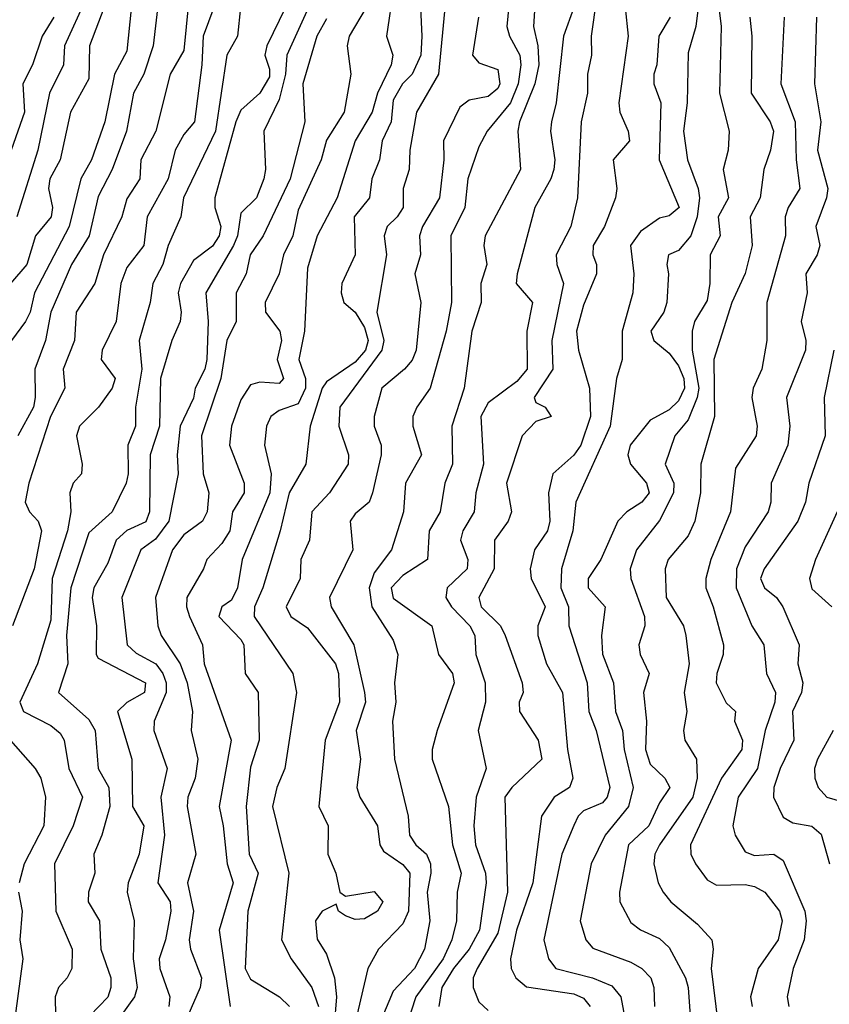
# Model space of a CAD drawing. Header units: metres. Extents: x -51132 to -49532, y -231222 to -229437.
# Tile 326 of 656: x -51007 to -50965, y -229714 to -229662. Entities that reach past the tile are written whole.
import ezdxf

# ---------------------------------------------------------------- set-up
doc = ezdxf.new("R2010")
doc.units = ezdxf.units.M
for name, color, linetype in [('CONTOUR_HALF', 8, 'Continuous'), ('CONTOUR_INDEX', 1, 'Continuous'), ('CONTOUR_INTER', 3, 'Continuous')]:
    doc.layers.add(name, color=color, linetype=linetype)

msp = doc.modelspace()

# ---------------------------------------------------------------- linework, layer by layer
at = {"layer": 'CONTOUR_HALF'}
for points, elevation in [([(-51001.192, -229660.259), (-51001.58, -229664.054), (-51002.224, -229665.259), (-51002.737, -229667.759), (-51003.438, -229669.759), (-51004.001, -229670.759), (-51004.604, -229673.259), (-51006.436, -229676.759), (-51006.66, -229677.759), (-51006.901, -229678.259), (-51007.635, -229679.259)], 40.5), ([(-50998.223, -229660.259), (-50998.58, -229664.005), (-50999.307, -229665.259), (-51000.063, -229668.259), (-51000.837, -229669.759), (-51000.903, -229670.759), (-51001.58, -229671.813), (-51001.84, -229672.759), (-51002.802, -229674.759), (-51003.261, -229676.259), (-51004.235, -229677.759), (-51004.323, -229679.259), (-51004.922, -229680.759), (-51004.84, -229681.759), (-51005.594, -229683.259), (-51006.737, -229686.759), (-51006.919, -229687.759), (-51006.695, -229688.259), (-51006.246, -229688.759), (-51006.07, -229689.259), (-51006.445, -229691.259), (-51007.58, -229694.249)], 39.5), ([(-50986.214, -229660.259), (-50986.068, -229663.259), (-50986.131, -229664.259), (-50986.58, -229665.256), (-50987.094, -229665.759), (-50987.58, -229666.623), (-50987.681, -229667.759), (-50988.166, -229668.759), (-50988.291, -229669.759), (-50988.701, -229670.759), (-50988.817, -229671.759), (-50989.626, -229672.759), (-50989.569, -229674.759), (-50990.273, -229676.259), (-50990.316, -229676.759), (-50990.169, -229677.259), (-50989.57, -229677.759), (-50989.08, -229678.573), (-50988.896, -229679.259), (-50989.039, -229679.759), (-50989.58, -229680.391), (-50991.08, -229681.424), (-50991.306, -229681.759), (-50991.939, -229683.759), (-50992.173, -229685.759), (-50993.054, -229687.259), (-50993.516, -229689.259), (-50994.427, -229692.259), (-50994.863, -229693.259), (-50994.878, -229693.759), (-50992.859, -229696.759), (-50992.667, -229697.759), (-50993.281, -229701.759), (-50993.698, -229702.759), (-50993.919, -229703.759), (-50993.061, -229707.259), (-50993.443, -229710.759), (-50992.937, -229711.759), (-50991.848, -229713.259), (-50991.497, -229714.259)], 35.5), ([(-51003.712, -229661.259), (-51004.862, -229663.759), (-51004.911, -229664.759), (-51005.641, -229666.259), (-51006.251, -229669.259), (-51007.361, -229672.759)], 41.5), ([(-50980.08, -229660.792), (-50980.212, -229662.759), (-50979.982, -229663.759), (-50979.923, -229664.759), (-50980.138, -229665.759), (-50980.944, -229667.759), (-50981.032, -229668.259), (-50980.884, -229670.259), (-50982.739, -229673.759), (-50982.817, -229674.259), (-50982.652, -229675.259), (-50982.975, -229676.259), (-50982.956, -229677.259), (-50983.447, -229678.759), (-50983.847, -229681.759), (-50984.5, -229683.759), (-50984.47, -229685.759), (-50984.859, -229686.759), (-50985.106, -229688.259), (-50985.696, -229689.259), (-50985.775, -229690.759), (-50987.08, -229691.608), (-50987.682, -229692.259), (-50987.58, -229692.798), (-50985.54, -229694.259), (-50985.205, -229695.759), (-50984.469, -229696.759), (-50984.373, -229697.259), (-50985.263, -229699.759), (-50985.524, -229700.759), (-50985.53, -229701.259), (-50984.671, -229703.759), (-50984.456, -229705.759), (-50984.006, -229707.259), (-50984.21, -229708.259), (-50984.249, -229709.759), (-50984.493, -229710.759), (-50984.957, -229711.759), (-50986.392, -229713.759), (-50986.884, -229715.259)], 33.5), ([(-50976.893, -229661.259), (-50977.172, -229663.259), (-50977.164, -229664.259), (-50977.367, -229665.259), (-50977.363, -229666.259), (-50977.705, -229667.759), (-50977.9, -229671.759), (-50978.239, -229673.259), (-50979.016, -229674.759), (-50978.975, -229675.259), (-50978.633, -229676.259), (-50979.244, -229679.259), (-50979.185, -229680.759), (-50980.167, -229682.259), (-50980.08, -229682.509), (-50979.59, -229682.759), (-50979.281, -229683.259), (-50980.08, -229683.514), (-50980.804, -229684.259), (-50981.628, -229686.759), (-50981.368, -229688.259), (-50981.535, -229688.759), (-50982.256, -229689.759), (-50982.264, -229691.259), (-50983.08, -229692.759), (-50982.963, -229693.259), (-50981.945, -229694.259), (-50981.691, -229694.759), (-50980.794, -229697.259), (-50980.753, -229697.759), (-50980.96, -229698.259), (-50980.946, -229698.759), (-50979.952, -229700.259), (-50979.76, -229701.259), (-50981.346, -229702.759), (-50981.709, -229703.259), (-50981.576, -229708.259), (-50982.08, -229710.408), (-50983.167, -229712.259), (-50983.369, -229712.759), (-50983.374, -229713.259), (-50983.08, -229714.02), (-50982.58, -229714.469)], 32.5), ([(-50995.606, -229661.759), (-50995.763, -229663.259), (-50996.316, -229664.259), (-50996.917, -229668.259), (-50998.601, -229671.759), (-50998.744, -229672.759), (-50999.407, -229674.259), (-50999.691, -229675.259), (-51000.21, -229676.259), (-51000.353, -229677.259), (-51000.927, -229679.259), (-51000.782, -229680.759), (-51001.123, -229682.759), (-51001.121, -229683.759), (-51001.527, -229684.759), (-51001.511, -229686.259), (-51001.622, -229686.759), (-51002.357, -229688.259), (-51003.58, -229689.368), (-51004.527, -229692.259), (-51004.756, -229694.759), (-51004.681, -229696.259), (-51005.172, -229697.759), (-51003.58, -229699.171), (-51003.244, -229699.759), (-51003.085, -229701.759), (-51002.531, -229702.759), (-51002.478, -229703.759), (-51002.891, -229705.259), (-51003.312, -229706.259), (-51003.257, -229707.259), (-51003.599, -229708.259), (-51003.61, -229708.759), (-51003.013, -229709.759), (-51002.939, -229711.259), (-51002.412, -229712.759), (-51002.419, -229713.259), (-51002.58, -229713.772), (-51003.528, -229714.759)], 38.5), ([(-50992.035, -229661.759), (-50993.17, -229664.259), (-50993.24, -229665.259), (-50993.58, -229666.587), (-50994.386, -229668.259), (-50994.293, -229670.259), (-50994.379, -229670.759), (-50994.769, -229671.759), (-50995.58, -229672.557), (-50995.763, -229673.759), (-50995.97, -229674.259), (-50997.435, -229676.759), (-50997.308, -229678.259), (-50997.369, -229680.259), (-50997.478, -229680.759), (-50997.982, -229681.759), (-50998.08, -229682.287), (-50998.774, -229683.759), (-50998.936, -229685.259), (-50998.881, -229686.259), (-50999.366, -229688.759), (-51000.08, -229689.705), (-51000.843, -229690.259), (-51001.849, -229692.759), (-51001.553, -229695.259), (-51001.08, -229695.698), (-51000.046, -229696.259), (-50999.68, -229696.759), (-50999.52, -229697.259), (-50999.519, -229697.759), (-51000.149, -229699.259), (-51000.162, -229699.759), (-50999.461, -229701.759), (-50999.798, -229703.259), (-50999.606, -229705.259), (-50999.944, -229707.759), (-50999.301, -229708.759), (-50999.262, -229709.259), (-50999.549, -229710.759), (-50999.883, -229711.759), (-50999.849, -229712.259), (-50999.312, -229713.759), (-50999.376, -229714.259)], 37.5), ([(-50989.008, -229661.759), (-50989.89, -229663.259), (-50990.006, -229663.759), (-50989.804, -229665.259), (-50990.16, -229667.259), (-50991.08, -229668.721), (-50991.372, -229669.759), (-50992.58, -229672.404), (-50992.846, -229673.759), (-50993.344, -229674.759), (-50993.571, -229675.759), (-50994.305, -229677.259), (-50994.293, -229677.759), (-50993.539, -229678.759), (-50993.458, -229679.259), (-50993.686, -229680.259), (-50993.337, -229681.259), (-50993.58, -229681.52), (-50994.58, -229681.45), (-50995.08, -229681.594), (-50995.58, -229682.37), (-50996.074, -229683.759), (-50996.18, -229684.759), (-50995.42, -229686.759), (-50995.416, -229687.259), (-50996.02, -229688.259), (-50996.166, -229689.259), (-50996.58, -229689.92), (-50997.377, -229690.759), (-50997.547, -229691.259), (-50998.42, -229692.759), (-50998.439, -229693.259), (-50998.287, -229693.759), (-50997.607, -229695.259), (-50997.523, -229696.259), (-50996.094, -229700.259), (-50996.73, -229703.759), (-50996.509, -229704.759), (-50996.314, -229706.759), (-50995.991, -229707.759), (-50996.725, -229710.259), (-50996.15, -229714.259)], 36.5), ([(-50970.463, -229661.759), (-50970.334, -229662.759), (-50970.433, -229666.259), (-50969.92, -229668.259), (-50969.97, -229669.259), (-50970.242, -229670.259), (-50969.96, -229671.759), (-50970.502, -229672.759), (-50970.387, -229673.759), (-50970.925, -229674.759), (-50970.939, -229676.259), (-50971.08, -229677.153), (-50971.749, -229678.259), (-50971.857, -229678.759), (-50971.865, -229679.759), (-50971.509, -229681.759), (-50971.605, -229682.259), (-50972.08, -229683.427), (-50972.781, -229684.259), (-50973.289, -229685.759), (-50972.828, -229686.759), (-50972.854, -229687.259), (-50973.58, -229688.725), (-50974.791, -229690.259), (-50975.121, -229691.259), (-50975.081, -229691.759), (-50974.375, -229693.759), (-50974.349, -229694.259), (-50974.663, -229695.259), (-50974.59, -229695.759), (-50974.127, -229696.759), (-50974.43, -229697.759), (-50974.262, -229699.259), (-50974.32, -229700.759), (-50974.08, -229701.518), (-50973.308, -229702.259), (-50973.033, -229702.759), (-50973.58, -229703.554), (-50974.149, -229704.759), (-50975.204, -229705.759), (-50975.677, -229708.259), (-50975.667, -229708.759), (-50975.08, -229709.846), (-50974.58, -229710.228), (-50973.58, -229710.688), (-50973.08, -229711.166), (-50972.221, -229712.759), (-50972.078, -229713.259), (-50971.978, -229714.759)], 30.5), ([(-50983.099, -229662.259), (-50983.415, -229664.259), (-50983.08, -229664.659), (-50982.08, -229665.017), (-50981.982, -229665.759), (-50982.08, -229666.012), (-50982.58, -229666.429), (-50983.58, -229666.619), (-50984.08, -229666.997), (-50984.94, -229668.759), (-50984.912, -229669.759), (-50985.143, -229671.759), (-50986.032, -229673.259), (-50986.196, -229673.759), (-50986.139, -229674.759), (-50986.446, -229675.759), (-50986.126, -229677.259), (-50986.372, -229679.759), (-50986.58, -229680.292), (-50986.992, -229680.759), (-50988.183, -229681.759), (-50988.575, -229683.259), (-50988.576, -229683.759), (-50988.204, -229684.759), (-50988.21, -229685.259), (-50988.664, -229687.259), (-50988.838, -229687.759), (-50989.58, -229688.365), (-50989.846, -229688.759), (-50989.7, -229690.259), (-50990.933, -229692.759), (-50990.836, -229693.259), (-50989.655, -229695.259), (-50989.08, -229697.759), (-50989.031, -229698.259), (-50989.522, -229699.759), (-50989.298, -229701.259), (-50989.482, -229702.759), (-50989.335, -229703.259), (-50988.399, -229704.759), (-50988.284, -229705.759), (-50988.08, -229706.096), (-50987.08, -229706.8), (-50986.7, -229707.259), (-50986.772, -229709.259), (-50987.08, -229709.91), (-50988.354, -229711.259), (-50988.913, -229712.259), (-50989.612, -229715.259)], 34.5), ([(-50973.022, -229662.259), (-50973.616, -229663.259), (-50973.727, -229664.759), (-50973.874, -229665.259), (-50973.882, -229665.759), (-50973.519, -229666.759), (-50973.607, -229669.759), (-50972.547, -229672.259), (-50973.08, -229672.695), (-50973.58, -229672.829), (-50974.58, -229673.53), (-50975.108, -229674.259), (-50974.934, -229675.759), (-50974.989, -229676.759), (-50975.548, -229678.759), (-50975.54, -229680.259), (-50975.846, -229681.259), (-50976.167, -229683.759), (-50977.977, -229687.759), (-50978.143, -229689.259), (-50978.732, -229691.259), (-50978.763, -229692.259), (-50978.363, -229693.259), (-50978.34, -229694.259), (-50977.383, -229697.259), (-50977.301, -229698.759), (-50976.907, -229699.759), (-50976.2, -229702.759), (-50976.328, -229703.259), (-50976.58, -229703.554), (-50977.58, -229703.986), (-50977.862, -229704.259), (-50978.08, -229704.743), (-50978.715, -229706.259), (-50979.654, -229710.759), (-50979.423, -229711.759), (-50979.024, -229712.259), (-50977.096, -229712.759), (-50976.08, -229713.172), (-50975.619, -229713.759), (-50975.327, -229715.259)], 31.5), ([(-50967.036, -229662.259), (-50967.197, -229665.759), (-50966.455, -229667.759), (-50966.402, -229669.759), (-50966.213, -229671.259), (-50966.819, -229672.259), (-50966.971, -229672.759), (-50966.96, -229673.759), (-50967.934, -229677.259), (-50967.934, -229679.259), (-50968.194, -229680.759), (-50968.662, -229681.759), (-50968.722, -229682.259), (-50968.448, -229683.759), (-50968.499, -229684.259), (-50969.58, -229685.966), (-50969.849, -229688.259), (-50970.875, -229690.759), (-50971.141, -229691.759), (-50971.153, -229692.259), (-50970.752, -229693.259), (-50970.225, -229695.259), (-50970.227, -229695.759), (-50970.568, -229696.759), (-50970.598, -229697.259), (-50970.08, -229698.31), (-50969.595, -229698.759), (-50969.647, -229699.259), (-50969.223, -229700.259), (-50969.258, -229700.759), (-50970.331, -229702.259), (-50971.96, -229705.759), (-50971.93, -229706.259), (-50971.693, -229706.759), (-50971.08, -229707.613), (-50970.58, -229707.883), (-50969.08, -229707.858), (-50968.58, -229707.963), (-50968.038, -229708.259), (-50967.266, -229709.259), (-50967.138, -229709.759), (-50967.351, -229710.759), (-50968.389, -229712.259), (-50968.804, -229713.759), (-50968.716, -229714.259)], 29.5), ([(-50964.411, -229679.759), (-50964.93, -229682.259), (-50964.867, -229684.259), (-50965.74, -229686.759), (-50965.904, -229687.759), (-50966.315, -229688.759), (-50968.072, -229691.259), (-50968.27, -229691.759), (-50968.066, -229692.259), (-50967.424, -229692.759), (-50967.091, -229693.259), (-50966.243, -229695.259), (-50966.31, -229696.259), (-50966.044, -229697.259), (-50966.109, -229697.759), (-50966.589, -229698.759), (-50966.527, -229700.259), (-50967.242, -229701.759), (-50967.572, -229702.759), (-50967.596, -229703.259), (-50967.08, -229704.32), (-50966.58, -229704.609), (-50965.58, -229704.781), (-50965.08, -229705.211), (-50964.639, -229706.759)], 28.5), ([(-51008.08, -229699.848), (-51006.396, -229701.759), (-51006.1, -229702.259), (-51005.855, -229703.259), (-51005.944, -229704.759), (-51006.972, -229706.759), (-51007.233, -229707.759)], 39.5), ([(-51007.281, -229708.259), (-51007.082, -229709.259), (-51007.198, -229710.759), (-51007.047, -229711.759), (-51007.454, -229714.759)], 39.5)]:
    msp.add_lwpolyline(points, dxfattribs=dict(at, elevation=elevation))
at = {"layer": 'CONTOUR_INDEX'}
for points, elevation in [([(-50984.672, -229659.759), (-50985.2, -229665.259), (-50986.36, -229667.259), (-50986.705, -229669.259), (-50986.747, -229670.259), (-50987.046, -229671.259), (-50987.049, -229672.259), (-50987.362, -229672.759), (-50987.897, -229673.259), (-50988.054, -229673.759), (-50987.93, -229674.759), (-50988.447, -229677.759), (-50988.076, -229679.259), (-50988.18, -229679.759), (-50990.379, -229682.759), (-50990.437, -229683.759), (-50989.935, -229685.259), (-50989.949, -229685.759), (-50990.932, -229687.259), (-50991.861, -229688.259), (-50991.982, -229689.759), (-50992.427, -229690.759), (-50992.477, -229691.759), (-50993.206, -229693.259), (-50992.959, -229693.759), (-50992.08, -229694.368), (-50990.617, -229696.259), (-50990.451, -229696.759), (-50990.405, -229698.259), (-50991.154, -229700.259), (-50991.493, -229703.759), (-50990.991, -229704.759), (-50991.016, -229706.259), (-50990.599, -229707.259), (-50990.391, -229708.259), (-50990.08, -229708.471), (-50988.58, -229708.216), (-50988.13, -229708.759), (-50988.396, -229709.259), (-50989.08, -229709.649), (-50989.58, -229709.692), (-50990.08, -229709.496), (-50990.456, -229709.259), (-50990.58, -229708.888), (-50991.311, -229709.259), (-50991.656, -229709.759), (-50991.58, -229710.724), (-50991.08, -229711.518), (-50990.666, -229712.759), (-50990.552, -229713.759), (-50990.685, -229715.259)], 35), ([(-50999.848, -229660.759), (-51000.201, -229663.759), (-51000.688, -229665.259), (-51001.22, -229666.259), (-51001.604, -229668.259), (-51002.35, -229670.259), (-51003.08, -229671.688), (-51003.566, -229673.759), (-51004.492, -229675.259), (-51005.566, -229677.759), (-51005.856, -229679.259), (-51006.419, -229680.759), (-51006.39, -229682.259), (-51006.489, -229682.759), (-51007.313, -229684.259)], 40), ([(-50968.827, -229662.259), (-50968.721, -229663.259), (-50968.766, -229666.259), (-50967.766, -229667.759), (-50967.591, -229668.259), (-50967.741, -229669.259), (-50968.096, -229670.259), (-50968.296, -229671.759), (-50968.81, -229672.759), (-50968.713, -229674.259), (-50969.08, -229675.733), (-50969.779, -229677.259), (-50970.724, -229680.259), (-50970.686, -229683.259), (-50971.401, -229685.759), (-50971.428, -229687.259), (-50971.722, -229688.759), (-50972.08, -229689.525), (-50973.13, -229690.759), (-50973.275, -229691.259), (-50973.23, -229692.759), (-50972.327, -229694.259), (-50972.196, -229694.759), (-50972.016, -229696.259), (-50972.277, -229697.759), (-50972.141, -229698.759), (-50972.315, -229699.759), (-50972.252, -229700.259), (-50971.629, -229701.259), (-50971.605, -229702.259), (-50971.826, -229703.259), (-50973.579, -229705.759), (-50973.823, -229706.259), (-50973.88, -229706.759), (-50973.657, -229707.759), (-50973.386, -229708.259), (-50972.991, -229708.759), (-50971.58, -229709.931), (-50970.835, -229710.759), (-50970.762, -229711.259), (-50970.873, -229712.259), (-50970.504, -229715.259)], 30)]:
    msp.add_lwpolyline(points, dxfattribs=dict(at, elevation=elevation))
at = {"layer": 'CONTOUR_INTER'}
for points, elevation in [([(-50981.218, -229658.759), (-50981.599, -229662.759), (-50981.465, -229663.259), (-50980.927, -229664.259), (-50980.865, -229664.759), (-50981.018, -229665.759), (-50981.413, -229666.759), (-50982.637, -229668.259), (-50983.08, -229669.079), (-50983.663, -229670.759), (-50983.819, -229672.259), (-50984.545, -229673.759), (-50984.511, -229677.259), (-50984.803, -229678.759), (-50985.638, -229681.759), (-50986.344, -229682.759), (-50986.545, -229683.259), (-50986.553, -229683.759), (-50986.092, -229685.259), (-50986.931, -229686.759), (-50987.034, -229688.259), (-50987.667, -229690.259), (-50988.58, -229691.475), (-50988.849, -229692.259), (-50988.7, -229693.259), (-50987.58, -229695), (-50987.336, -229695.759), (-50987.511, -229697.259), (-50987.441, -229698.259), (-50987.61, -229699.259), (-50987.51, -229701.259), (-50986.788, -229704.259), (-50986.714, -229705.259), (-50986.396, -229705.759), (-50985.828, -229706.259), (-50985.624, -229706.759), (-50985.601, -229707.259), (-50985.79, -229708.259), (-50985.658, -229709.759), (-50985.925, -229711.259), (-50986.462, -229712.259), (-50987.58, -229713.45), (-50988.549, -229715.759)], 34), ([(-50987.558, -229660.759), (-50987.928, -229663.259), (-50987.593, -229664.259), (-50987.687, -229664.759), (-50988.396, -229666.259), (-50988.681, -229667.259), (-50989.585, -229668.759), (-50990.52, -229671.759), (-50991.58, -229673.749), (-50992.08, -229675.45), (-50992.244, -229678.759), (-50992.543, -229680.259), (-50992.182, -229681.259), (-50992.192, -229681.759), (-50992.58, -229682.586), (-50993.58, -229682.93), (-50994.016, -229683.259), (-50994.233, -229683.759), (-50994.351, -229684.759), (-50993.99, -229686.259), (-50994.066, -229687.259), (-50995.512, -229690.759), (-50995.767, -229692.259), (-50996.08, -229692.897), (-50996.593, -229693.259), (-50996.751, -229693.759), (-50995.58, -229694.974), (-50995.437, -229695.259), (-50995.359, -229696.759), (-50994.669, -229697.759), (-50994.619, -229700.259), (-50995.08, -229701.68), (-50995.304, -229703.759), (-50995.15, -229706.259), (-50994.684, -229707.259), (-50995.221, -229709.259), (-50995.364, -229712.259), (-50995.08, -229712.829), (-50993.557, -229713.759), (-50993.024, -229714.259)], 36), ([(-51002.595, -229661.259), (-51003.533, -229663.759), (-51003.58, -229665.497), (-51004.533, -229667.259), (-51005.079, -229669.759), (-51005.624, -229670.759), (-51005.688, -229671.259), (-51005.487, -229672.259), (-51005.557, -229672.759), (-51006.386, -229673.759), (-51006.835, -229675.259), (-51007.685, -229676.259)], 41), ([(-50997.011, -229661.759), (-50997.568, -229663.259), (-50997.634, -229664.759), (-50998.017, -229667.759), (-50998.58, -229668.427), (-50999.038, -229669.259), (-50999.401, -229670.759), (-51000.51, -229672.759), (-51000.69, -229674.259), (-51001.58, -229675.422), (-51001.898, -229676.259), (-51002.14, -229678.259), (-51002.88, -229679.759), (-51002.931, -229680.259), (-51002.187, -229681.259), (-51002.349, -229681.759), (-51003.074, -229682.759), (-51004.064, -229683.759), (-51004.226, -229684.259), (-51003.919, -229685.759), (-51003.968, -229686.259), (-51004.397, -229686.759), (-51004.583, -229687.259), (-51004.523, -229688.259), (-51004.698, -229689.259), (-51005.498, -229691.759), (-51005.58, -229693.949), (-51006.268, -229696.259), (-51007.207, -229698.259), (-51007.005, -229698.759), (-51005.58, -229699.502), (-51005.08, -229699.894), (-51004.874, -229700.259), (-51004.619, -229701.759), (-51003.918, -229703.259), (-51004.4, -229704.759), (-51005.377, -229706.759), (-51005.31, -229709.259), (-51004.451, -229711.259), (-51004.471, -229712.259), (-51004.709, -229712.759), (-51005.168, -229713.259), (-51005.353, -229713.759), (-51005.326, -229714.759)], 39), ([(-50993.236, -229661.759), (-50994.22, -229663.759), (-50994.329, -229664.259), (-50994.08, -229664.987), (-50994.08, -229665.39), (-50994.58, -229666.249), (-50995.58, -229667.141), (-50995.847, -229667.759), (-50996.962, -229671.759), (-50996.946, -229672.259), (-50996.645, -229673.259), (-50996.726, -229673.759), (-50997.08, -229674.295), (-50998.08, -229675.058), (-50998.762, -229676.259), (-50998.877, -229676.759), (-50998.722, -229677.759), (-50998.772, -229678.259), (-50999.216, -229679.259), (-50999.805, -229681.259), (-50999.869, -229683.759), (-51000.344, -229685.259), (-51000.38, -229688.259), (-51000.58, -229688.795), (-51001.58, -229689.248), (-51002.143, -229689.759), (-51002.58, -229690.967), (-51003.305, -229692.259), (-51003.397, -229692.759), (-51003.167, -229694.259), (-51003.183, -229695.759), (-51003.08, -229695.959), (-51000.605, -229697.259), (-51000.643, -229697.759), (-51001.58, -229698.293), (-51002.069, -229698.759), (-51001.317, -229701.259), (-51001.282, -229703.759), (-51000.688, -229704.759), (-51000.922, -229706.259), (-51001.502, -229707.759), (-51001.561, -229708.259), (-51001.198, -229709.759), (-51001.239, -229711.759), (-51001.044, -229713.259), (-51001.178, -229713.759), (-51001.888, -229714.759)], 38), ([(-50978.077, -229661.759), (-50978.627, -229663.259), (-50979.009, -229666.759), (-50979.263, -229667.759), (-50979.307, -229668.259), (-50979.081, -229669.759), (-50979.136, -229670.259), (-50979.29, -229670.759), (-50980.141, -229672.259), (-50981.068, -229675.759), (-50981.123, -229676.259), (-50980.256, -229677.259), (-50980.555, -229678.759), (-50980.54, -229680.759), (-50981.08, -229681.415), (-50982.58, -229682.54), (-50982.965, -229683.259), (-50982.829, -229685.759), (-50983.23, -229687.259), (-50983.329, -229688.259), (-50983.921, -229689.259), (-50984.037, -229689.759), (-50983.658, -229690.759), (-50983.695, -229691.259), (-50984.75, -229692.259), (-50984.815, -229692.759), (-50984.519, -229693.259), (-50983.543, -229694.259), (-50983.292, -229694.759), (-50983.235, -229695.759), (-50982.747, -229697.259), (-50982.732, -229698.259), (-50983.112, -229699.759), (-50982.692, -229701.759), (-50983.213, -229703.259), (-50983.339, -229704.759), (-50983.244, -229705.759), (-50982.728, -229707.259), (-50982.691, -229707.759), (-50983.036, -229710.259), (-50983.581, -229711.259), (-50984.402, -229712.259), (-50985.023, -229713.259), (-50985.174, -229714.259)], 33), ([(-50975.384, -229661.759), (-50975.232, -229663.259), (-50975.71, -229666.759), (-50975.674, -229667.259), (-50975.225, -229668.259), (-50975.153, -229668.759), (-50976.021, -229669.759), (-50975.817, -229671.259), (-50975.894, -229671.759), (-50976.469, -229673.259), (-50977.064, -229674.259), (-50977.086, -229674.759), (-50976.897, -229675.259), (-50976.887, -229675.759), (-50977.58, -229677.402), (-50977.936, -229678.759), (-50977.833, -229679.759), (-50977.261, -229681.759), (-50977.2, -229683.259), (-50977.714, -229684.759), (-50978.08, -229685.279), (-50979.19, -229686.259), (-50979.42, -229687.259), (-50979.352, -229688.759), (-50979.467, -229689.259), (-50980.148, -229690.259), (-50980.375, -229691.259), (-50980.327, -229691.759), (-50979.584, -229693.259), (-50979.976, -229694.259), (-50979.981, -229694.759), (-50979.524, -229696.259), (-50978.684, -229697.759), (-50978.422, -229700.759), (-50978.138, -229702.259), (-50978.314, -229702.759), (-50979.112, -229703.259), (-50979.776, -229704.259), (-50980.247, -229707.759), (-50981.106, -229710.259), (-50981.415, -229711.759), (-50981.371, -229712.259), (-50981.127, -229712.759), (-50980.58, -229713.223), (-50978.08, -229713.596), (-50977.58, -229713.833), (-50977.23, -229714.259)], 32), ([(-50971.548, -229661.759), (-50971.679, -229662.759), (-50972.08, -229664.137), (-50972.126, -229666.759), (-50972.32, -229668.259), (-50972.111, -229669.759), (-50971.544, -229671.259), (-50971.474, -229671.759), (-50971.602, -229672.759), (-50971.929, -229673.759), (-50972.58, -229674.523), (-50973.103, -229674.759), (-50973.204, -229675.259), (-50973.111, -229675.759), (-50973.187, -229677.259), (-50973.359, -229677.759), (-50974.032, -229678.759), (-50973.873, -229679.259), (-50973.08, -229679.93), (-50972.58, -229680.58), (-50972.299, -229681.259), (-50972.274, -229681.759), (-50972.58, -229682.432), (-50973.08, -229682.901), (-50974.08, -229683.435), (-50975.131, -229684.759), (-50975.245, -229685.259), (-50975.103, -229685.759), (-50974.262, -229686.759), (-50974.132, -229687.259), (-50974.504, -229687.759), (-50975.293, -229688.259), (-50975.779, -229688.759), (-50976.671, -229690.759), (-50977.329, -229691.759), (-50977.326, -229692.259), (-50976.437, -229693.259), (-50976.637, -229694.759), (-50976.58, -229695.737), (-50975.995, -229697.259), (-50975.895, -229698.759), (-50975.521, -229699.759), (-50975.438, -229700.759), (-50974.967, -229702.759), (-50975.211, -229703.759), (-50976.43, -229705.259), (-50977.17, -229706.759), (-50977.752, -229709.759), (-50977.452, -229710.759), (-50977.08, -229711.195), (-50975.08, -229711.936), (-50974.513, -229712.259), (-50974.036, -229712.759), (-50973.872, -229713.259), (-50973.845, -229714.259)], 31), ([(-51005.417, -229662.259), (-51006.037, -229663.259), (-51006.537, -229664.759), (-51007.049, -229665.759), (-51006.954, -229667.259), (-51007.663, -229669.259)], 42), ([(-50965.333, -229662.259), (-50965.426, -229665.759), (-50965.104, -229667.759), (-50965.283, -229669.259), (-50964.731, -229671.259), (-50964.796, -229671.759), (-50965.364, -229673.259), (-50965.162, -229674.259), (-50965.289, -229674.759), (-50965.887, -229675.759), (-50965.825, -229676.759), (-50966.134, -229678.259), (-50965.885, -229679.259), (-50965.906, -229679.759), (-50966.904, -229682.259), (-50966.736, -229683.759), (-50966.835, -229684.759), (-50967.719, -229686.759), (-50967.726, -229687.759), (-50967.872, -229688.259), (-50969.08, -229690.104), (-50969.53, -229691.259), (-50969.554, -229692.259), (-50968.728, -229694.259), (-50968.092, -229695.259), (-50967.957, -229696.759), (-50967.48, -229697.759), (-50967.512, -229698.259), (-50968.029, -229699.759), (-50968.431, -229701.759), (-50969.442, -229703.259), (-50969.718, -229704.759), (-50969.602, -229705.259), (-50969.08, -229706.14), (-50968.58, -229706.331), (-50967.58, -229706.249), (-50967.08, -229706.587), (-50965.935, -229709.259), (-50965.864, -229709.759), (-50965.985, -229710.759), (-50966.563, -229712.259), (-50966.875, -229713.759), (-50966.784, -229714.259)], 29), ([(-50991.08, -229662.356), (-50991.591, -229663.259), (-50992.32, -229665.759), (-50992.223, -229667.759), (-50992.992, -229670.759), (-50994.419, -229673.759), (-50995.095, -229674.759), (-50995.309, -229675.759), (-50995.84, -229676.759), (-50995.832, -229678.259), (-50996.33, -229679.259), (-50996.643, -229681.259), (-50997.647, -229684.259), (-50997.562, -229686.259), (-50997.265, -229687.259), (-50997.357, -229688.259), (-50997.606, -229688.759), (-50998.58, -229689.471), (-50999.185, -229690.259), (-51000.064, -229692.759), (-50999.942, -229694.259), (-50999.772, -229694.759), (-50998.784, -229696.259), (-50998.409, -229697.259), (-50998.121, -229698.759), (-50998.201, -229699.759), (-50997.851, -229701.259), (-50997.98, -229702.259), (-50998.37, -229703.259), (-50998.408, -229703.759), (-50997.953, -229706.259), (-50998.389, -229707.759), (-50998.075, -229709.259), (-50998.302, -229710.759), (-50998.237, -229711.259), (-50997.651, -229712.759), (-50997.726, -229713.259), (-50998.378, -229714.759)], 37), ([(-50964.24, -229688.259), (-50965.383, -229690.759), (-50965.704, -229691.759), (-50965.58, -229692.302), (-50964.525, -229693.259)], 28), ([(-50964.449, -229699.759), (-50965.273, -229701.259), (-50965.438, -229701.759), (-50965.425, -229702.259), (-50965.24, -229702.759), (-50964.789, -229703.259), (-50963.097, -229703.759)], 28)]:
    msp.add_lwpolyline(points, dxfattribs=dict(at, elevation=elevation))

doc.saveas('drawing.dxf')
